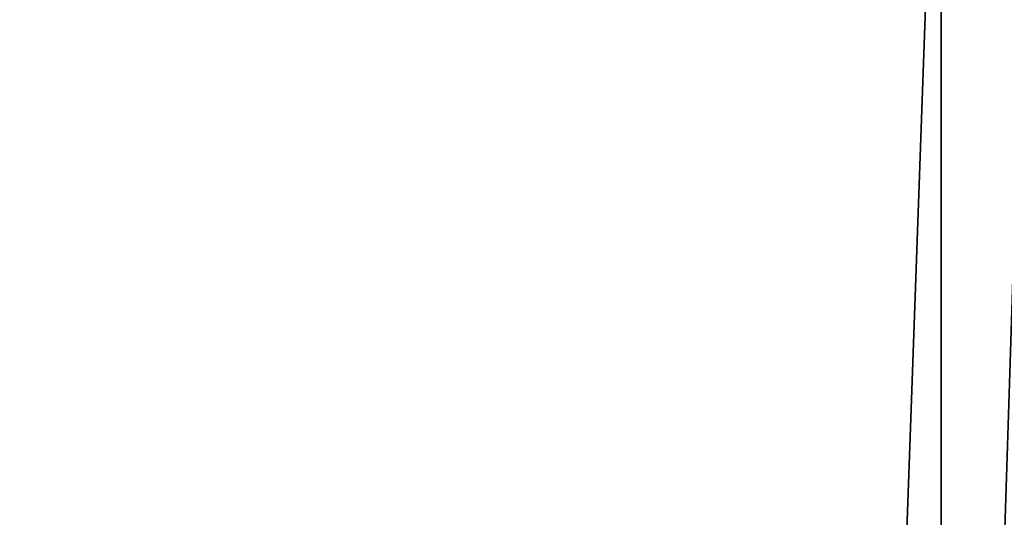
# Model space of a CAD drawing. Header units: millimetres. Extents: x -682 to 137, y -14 to 967.
# Tile 623 of 656: x 4.28 to 6.62, y 951.55 to 952.73. Entities that reach past the tile are written whole.
import ezdxf

# ---------------------------------------------------------------- set-up
doc = ezdxf.new("R2010")
doc.units = ezdxf.units.MM
doc.header["$LTSCALE"] = 65.185185
doc.layers.add('3738', color=7, linetype='CONTINUOUS')
doc.layers.add('3749', color=7, linetype='CONTINUOUS')

msp = doc.modelspace()

# ---------------------------------------------------------------- linework, layer by layer
at = {"layer": '3738', "color": 7, "linetype": 'CONTINUOUS', "true_color": 0x96918c}
for points in [[(6.4653, 953.8, 8.8994), (3.399, 867.5, 10.4612), (3.3987, 953.8, 10.4618), (6.4653, 953.8, 8.8994)], [(3.3988, 953.8, -10.4618), (3.399, 867.5, -10.4612), (6.4653, 953.8, -8.8994), (3.3988, 953.8, -10.4618)], [(3.399, 867.5, -10.4612), (6.4656, 867.5, -8.8992), (6.4653, 953.8, -8.8994), (3.399, 867.5, -10.4612)], [(6.4656, 867.5, 8.8992), (3.399, 867.5, 10.4612), (6.4653, 953.8, 8.8994), (6.4656, 867.5, 8.8992)], [(6.4653, 953.8, -8.8994), (6.4656, 867.5, -8.8992), (8.899, 953.8, -6.4659), (6.4653, 953.8, -8.8994)], [(8.899, 953.8, 6.4659), (6.4656, 867.5, 8.8992), (6.4653, 953.8, 8.8994), (8.899, 953.8, 6.4659)], [(6.4656, 867.5, -8.8992), (8.8988, 867.5, -6.4653), (8.899, 953.8, -6.4659), (6.4656, 867.5, -8.8992)], [(8.8988, 867.5, 6.4653), (6.4656, 867.5, 8.8992), (8.899, 953.8, 6.4659), (8.8988, 867.5, 6.4653)]]:
    msp.add_3dface(points, dxfattribs=at)
at = {"layer": '3749', "color": 7, "linetype": 'CONTINUOUS', "true_color": 0x96918c}
for points in [[(7.0615, 965.5044, -12.2308), (3.8811, 865.5044, -14.4846), (3.6553, 965.5044, -13.6417), (7.0615, 965.5044, -12.2308)], [(3.8811, 865.5044, 14.4846), (7.4978, 865.5044, 12.9866), (3.6553, 965.5044, 13.6417), (3.8811, 865.5044, 14.4846)], [(3.6553, 965.5044, 13.6417), (7.4978, 865.5044, 12.9866), (7.0615, 965.5044, 12.2308), (3.6553, 965.5044, 13.6417)], [(7.4978, 865.5044, -12.9866), (3.8811, 865.5044, -14.4846), (7.0615, 965.5044, -12.2308), (7.4978, 865.5044, -12.9866)]]:
    msp.add_3dface(points, dxfattribs=at)

doc.saveas('drawing.dxf')
